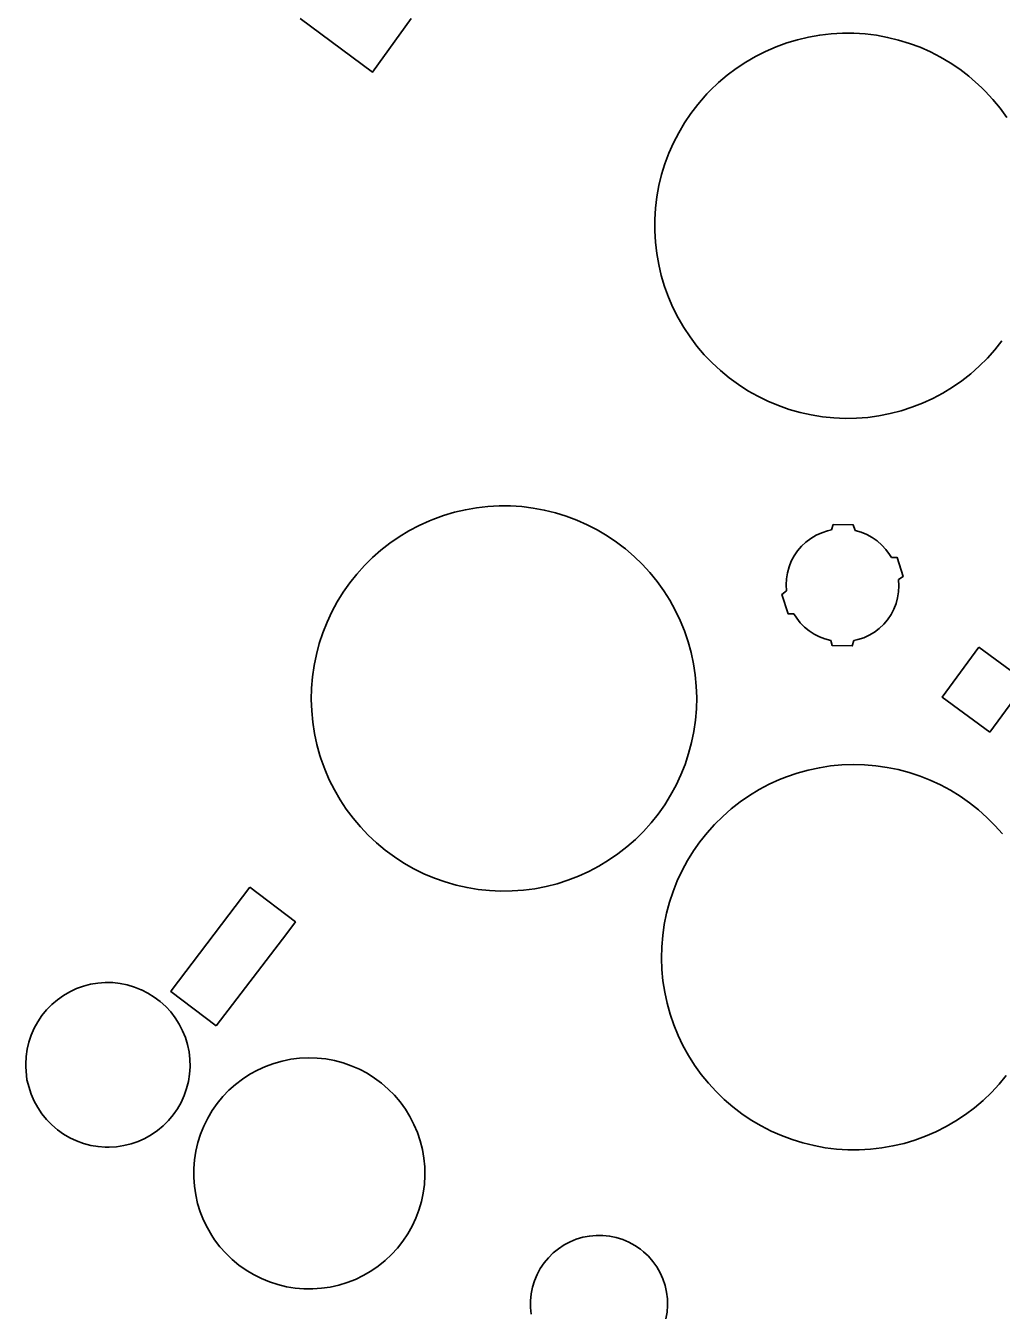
# Model space of a CAD drawing. Extents: x 134999 to 136502, y 457398 to 459002.
# Drawn here: x 135734.6 to 135851.3, y 458045.3 to 458199.1 of the extents above; entities that cross this region are included whole.
import ezdxf

# ---------------------------------------------------------------- set-up
doc = ezdxf.new("R2010")
doc.units = 0
for name, color, linetype in [('RI_DGTB_48', 7, 'Continuous'), ('RI_DGTB_53', 7, 'Continuous'), ('RI_DGTB_58', 7, 'Continuous'), ('RI_DGTB_6', 7, 'Continuous')]:
    doc.layers.add(name, color=color, linetype=linetype)

msp = doc.modelspace()

# ---------------------------------------------------------------- linework, layer by layer
at = {"layer": 'RI_DGTB_48'}
msp.add_lwpolyline([(135780.696, 458200), (135776.101, 458193.579), (135767.449, 458200)], dxfattribs=at)
at = {"layer": 'RI_DGTB_53'}
for points in [[(135825.574, 458131.534), (135825.53, 458132.261), (135825.566, 458132.989), (135825.682, 458133.708), (135825.876, 458134.41), (135826.146, 458135.087), (135826.488, 458135.73), (135826.899, 458136.332), (135827.373, 458136.885), (135827.905, 458137.383), (135828.488, 458137.82), (135829.116, 458138.19), (135829.78, 458138.489), (135830.473, 458138.714), (135830.971, 458138.825)], [(135830.971, 458138.825), (135831.156, 458139.482), (135833.561, 458139.433), (135833.794, 458138.77)], [(135833.794, 458138.77), (135834.498, 458138.565), (135835.176, 458138.285), (135835.819, 458137.932), (135836.42, 458137.512), (135836.972, 458137.029), (135837.468, 458136.488), (135837.902, 458135.897), (135838.122, 458135.536)], [(135838.122, 458135.536), (135838.817, 458135.534), (135839.523, 458133.265), (135838.949, 458132.887)], [(135838.949, 458132.887), (135838.999, 458132.164), (135838.969, 458131.439), (135838.859, 458130.722), (135838.671, 458130.021), (135838.407, 458129.345), (135838.07, 458128.702), (135837.665, 458128.101), (135837.196, 458127.547), (135836.669, 458127.048), (135836.09, 458126.611), (135835.467, 458126.24), (135834.806, 458125.939), (135834.117, 458125.713), (135833.629, 458125.603)], [(135826.47, 458128.806), (135825.756, 458128.806), (135825.022, 458131.118), (135825.574, 458131.534)], [(135830.862, 458125.626), (135830.17, 458125.797), (135829.502, 458126.043), (135828.866, 458126.363), (135828.27, 458126.752), (135827.721, 458127.206), (135827.226, 458127.718), (135826.792, 458128.283), (135826.47, 458128.806)], [(135833.629, 458125.603), (135833.433, 458124.957), (135831.05, 458125.001), (135830.862, 458125.626)]]:
    msp.add_lwpolyline(points, dxfattribs=at)
at = {"layer": 'RI_DGTB_58'}
for points in [[(135848.925, 458191.714), (135847.366, 458193.099), (135846.287, 458193.923), (135845.161, 458194.681), (135843.993, 458195.372), (135842.785, 458195.992), (135841.544, 458196.541), (135840.272, 458197.015), (135838.974, 458197.414), (135837.656, 458197.735), (135836.32, 458197.979), (135834.973, 458198.143), (135833.618, 458198.228), (135832.261, 458198.232), (135830.905, 458198.157), (135829.557, 458198.002), (135828.22, 458197.768), (135826.899, 458197.455), (135825.599, 458197.066), (135824.324, 458196.6), (135823.078, 458196.06), (135821.867, 458195.448), (135820.694, 458194.765), (135819.563, 458194.014), (135818.478, 458193.199), (135817.443, 458192.32), (135816.461, 458191.382), (135816.062, 458190.968)], [(135816.062, 458190.968), (135815.85, 458190.738)], [(135851.91, 458188.157), (135851.114, 458189.257), (135850.254, 458190.308), (135849.335, 458191.306), (135848.925, 458191.714)], [(135815.85, 458190.738), (135814.964, 458189.709), (135814.141, 458188.63), (135813.383, 458187.504), (135812.692, 458186.336), (135812.072, 458185.128), (135811.523, 458183.887), (135811.049, 458182.615), (135810.65, 458181.318), (135810.329, 458179.999), (135810.085, 458178.663), (135809.921, 458177.316), (135809.836, 458175.961), (135809.832, 458174.604), (135809.907, 458173.248), (135810.062, 458171.9), (135810.296, 458170.563), (135810.609, 458169.242), (135810.998, 458167.942), (135811.464, 458166.667), (135812.004, 458165.421), (135812.616, 458164.21), (135813.299, 458163.037), (135814.05, 458161.906), (135814.866, 458160.821), (135815.744, 458159.786), (135816.682, 458158.805), (135817.676, 458157.88), (135818.722, 458157.016), (135819.818, 458156.215), (135820.959, 458155.48), (135822.142, 458154.813), (135823.361, 458154.217), (135824.614, 458153.694), (135825.895, 458153.246), (135827.2, 458152.873), (135828.525, 458152.579), (135829.865, 458152.363), (135831.216, 458152.226), (135832.572, 458152.169), (135833.929, 458152.192), (135835.283, 458152.295), (135836.628, 458152.477), (135837.96, 458152.739), (135839.274, 458153.078), (135840.566, 458153.494), (135841.831, 458153.986), (135843.066, 458154.551), (135844.264, 458155.188), (135845.423, 458155.894), (135846.539, 458156.668), (135847.607, 458157.506), (135848.624, 458158.405), (135849.586, 458159.362), (135850.49, 458160.375), (135851.332, 458161.439)], [(135806.031, 458136.786), (135805.25, 458137.383), (135804.125, 458138.143), (135802.957, 458138.835), (135801.75, 458139.457), (135800.509, 458140.007), (135799.238, 458140.483), (135797.941, 458140.883), (135796.622, 458141.206), (135795.287, 458141.451), (135793.94, 458141.617), (135792.585, 458141.703), (135791.228, 458141.709), (135789.872, 458141.635), (135788.523, 458141.482), (135787.186, 458141.249), (135785.865, 458140.938), (135784.564, 458140.55), (135783.288, 458140.086), (135782.881, 458139.919)], [(135782.881, 458139.919), (135781.645, 458139.357), (135780.445, 458138.723), (135779.284, 458138.02), (135778.166, 458137.249), (135777.096, 458136.414), (135776.077, 458135.517), (135775.113, 458134.562), (135774.206, 458133.551), (135773.361, 458132.489), (135772.579, 458131.379), (135771.865, 458130.225), (135771.219, 458129.031), (135770.645, 458127.801), (135770.144, 458126.539), (135769.719, 458125.25), (135769.37, 458123.938), (135769.099, 458122.608), (135768.907, 458121.264), (135768.794, 458119.911), (135768.762, 458118.554), (135768.809, 458117.198), (135768.936, 458115.846), (135769.142, 458114.505), (135769.427, 458113.177), (135769.79, 458111.869), (135769.913, 458111.483)], [(135769.913, 458111.483), (135770.375, 458110.206), (135770.911, 458108.959), (135771.52, 458107.746), (135772.199, 458106.57), (135772.946, 458105.437), (135773.758, 458104.349), (135774.633, 458103.312), (135775.568, 458102.327), (135776.559, 458101.4), (135777.603, 458100.532), (135778.697, 458099.727), (135779.835, 458098.989), (135781.016, 458098.318), (135782.233, 458097.718), (135783.484, 458097.191), (135784.764, 458096.739), (135786.069, 458096.363), (135787.393, 458096.064), (135788.732, 458095.843), (135790.082, 458095.702), (135791.438, 458095.641), (135792.796, 458095.66), (135794.15, 458095.758), (135795.495, 458095.936), (135796.828, 458096.193), (135798.144, 458096.529), (135799.437, 458096.941), (135800.704, 458097.428), (135801.94, 458097.989), (135803.141, 458098.622), (135804.302, 458099.325), (135805.42, 458100.095), (135806.491, 458100.929), (135807.511, 458101.826), (135808.476, 458102.78), (135809.383, 458103.79), (135810.23, 458104.851), (135811.012, 458105.961), (135811.727, 458107.114), (135812.374, 458108.308), (135812.949, 458109.537), (135813.45, 458110.799), (135813.877, 458112.088), (135814.227, 458113.399), (135814.498, 458114.729), (135814.692, 458116.073), (135814.805, 458117.426), (135814.839, 458118.783), (135814.793, 458120.139), (135814.667, 458121.491), (135814.461, 458122.833), (135814.177, 458124.16), (135813.816, 458125.468), (135813.377, 458126.753), (135812.864, 458128.01), (135812.278, 458129.234), (135811.621, 458130.422), (135810.895, 458131.569), (135810.102, 458132.671), (135809.246, 458133.725), (135808.33, 458134.726), (135807.356, 458135.672), (135806.328, 458136.558), (135806.031, 458136.786)], [(135841.536, 458109.395), (135840.247, 458109.82), (135838.935, 458110.169), (135837.605, 458110.44), (135836.262, 458110.633), (135834.909, 458110.745), (135833.552, 458110.778), (135832.195, 458110.731), (135830.843, 458110.605), (135829.502, 458110.398), (135828.175, 458110.113), (135826.866, 458109.751), (135825.582, 458109.312), (135825.041, 458109.101)], [(135851.379, 458102.478), (135850.48, 458103.495), (135849.523, 458104.458), (135848.511, 458105.363), (135847.448, 458106.206), (135846.336, 458106.985), (135845.181, 458107.698), (135843.985, 458108.341), (135842.754, 458108.913), (135841.536, 458109.395)], [(135824.751, 458108.982), (135823.516, 458108.42), (135822.316, 458107.786), (135821.155, 458107.082), (135820.037, 458106.312), (135818.967, 458105.476), (135817.948, 458104.58), (135816.984, 458103.624), (135816.077, 458102.614), (135815.231, 458101.552), (135814.45, 458100.442), (135813.735, 458099.288), (135813.09, 458098.094), (135812.516, 458096.864), (135812.015, 458095.602), (135811.59, 458094.313), (135811.241, 458093.001), (135810.97, 458091.671), (135810.778, 458090.327), (135810.665, 458088.974), (135810.632, 458087.617), (135810.68, 458086.26), (135810.807, 458084.909), (135811.013, 458083.567), (135811.298, 458082.24), (135811.661, 458080.932), (135812.1, 458079.647), (135812.614, 458078.391), (135813.201, 458077.167), (135813.859, 458075.98), (135814.586, 458074.834), (135815.38, 458073.732), (135816.236, 458072.679), (135817.154, 458071.678), (135818.128, 458070.733), (135819.157, 458069.848), (135820.236, 458069.024), (135821.361, 458068.265), (135822.53, 458067.574), (135823.737, 458066.953), (135824.978, 458066.404), (135826.25, 458065.929), (135827.547, 458065.53), (135828.866, 458065.207), (135830.201, 458064.964), (135831.549, 458064.799), (135832.904, 458064.714), (135834.261, 458064.708), (135835.617, 458064.783), (135836.965, 458064.938), (135838.302, 458065.171), (135839.624, 458065.483), (135840.924, 458065.872), (135842.199, 458066.337), (135843.445, 458066.877), (135844.657, 458067.489), (135845.83, 458068.171), (135846.962, 458068.921), (135848.047, 458069.736), (135849.082, 458070.614), (135850.064, 458071.552), (135850.989, 458072.545), (135851.854, 458073.591)], [(135825.041, 458109.101), (135824.751, 458108.982)], [(135736.565, 458080.764), (135737.123, 458081.45), (135737.74, 458082.082), (135738.412, 458082.656), (135739.133, 458083.167), (135739.898, 458083.61), (135740.699, 458083.983), (135741.531, 458084.282), (135742.386, 458084.504), (135743.258, 458084.648), (135744.14, 458084.713), (135745.024, 458084.698), (135745.902, 458084.603), (135746.769, 458084.429), (135747.616, 458084.177), (135748.437, 458083.85), (135748.446, 458083.846)], [(135748.446, 458083.846), (135749.239, 458083.448), (135749.992, 458082.98), (135750.701, 458082.446), (135751.358, 458081.85), (135751.959, 458081.198), (135752.499, 458080.494), (135752.974, 458079.745), (135753.379, 458078.955), (135753.711, 458078.133), (135753.968, 458077.284), (135754.147, 458076.415), (135754.248, 458075.534), (135754.269, 458074.647), (135754.209, 458073.762), (135754.071, 458072.885), (135753.853, 458072.025), (135753.56, 458071.188), (135753.192, 458070.381), (135752.753, 458069.61), (135752.246, 458068.882), (135751.676, 458068.202), (135751.047, 458067.577), (135750.364, 458067.01), (135749.633, 458066.508), (135748.86, 458066.073), (135748.051, 458065.71), (135747.212, 458065.421), (135746.351, 458065.209), (135745.474, 458065.075), (135744.588, 458065.02), (135744.118, 458065.024)], [(135736.565, 458080.764), (135736.069, 458080.027), (135735.641, 458079.249), (135735.285, 458078.435), (135735.003, 458077.592), (135734.798, 458076.728), (135734.672, 458075.848), (135734.626, 458074.961), (135734.629, 458074.627)], [(135757.208, 458053.957), (135757.844, 458053.12), (135758.542, 458052.334), (135759.297, 458051.603), (135760.106, 458050.931), (135760.964, 458050.323), (135761.865, 458049.782), (135762.805, 458049.311), (135763.778, 458048.913), (135764.778, 458048.59), (135765.8, 458048.344), (135766.838, 458048.176), (135767.886, 458048.088), (135768.937, 458048.079), (135769.986, 458048.151), (135771.026, 458048.302), (135772.052, 458048.532), (135773.058, 458048.839), (135774.037, 458049.221), (135774.984, 458049.677), (135775.894, 458050.203), (135776.761, 458050.798), (135777.581, 458051.456), (135778.348, 458052.175), (135779.058, 458052.95), (135779.708, 458053.777), (135780.292, 458054.65), (135780.809, 458055.566), (135781.254, 458056.518), (135781.626, 458057.502), (135781.922, 458058.51), (135782.14, 458059.539), (135782.28, 458060.581), (135782.34, 458061.63), (135782.32, 458062.681), (135782.22, 458063.728), (135782.041, 458064.764), (135781.784, 458065.783), (135781.45, 458066.78), (135781.041, 458067.749), (135780.559, 458068.683), (135780.008, 458069.579), (135779.391, 458070.429), (135778.711, 458071.231), (135777.971, 458071.978), (135777.177, 458072.667), (135776.333, 458073.294), (135775.444, 458073.855), (135774.515, 458074.346), (135773.551, 458074.766), (135772.558, 458075.111), (135771.541, 458075.379), (135770.508, 458075.57), (135769.462, 458075.681), (135768.411, 458075.713), (135767.361, 458075.664), (135766.318, 458075.536), (135765.287, 458075.329), (135764.275, 458075.044), (135763.288, 458074.684), (135762.331, 458074.249), (135761.409, 458073.742), (135760.529, 458073.167), (135759.695, 458072.527), (135758.913, 458071.825), (135758.185, 458071.066), (135757.518, 458070.254), (135756.914, 458069.393), (135756.378, 458068.489), (135755.912, 458067.547), (135755.518, 458066.572), (135755.2, 458065.57), (135754.959, 458064.546), (135754.797, 458063.508), (135754.714, 458062.46), (135754.711, 458061.408), (135754.788, 458060.36), (135754.944, 458059.32), (135755.179, 458058.296), (135755.491, 458057.292), (135755.878, 458056.315), (135756.339, 458055.37), (135756.87, 458054.462), (135757.208, 458053.957)], [(135734.629, 458074.627), (135734.755, 458073.058), (135735.281, 458071.351), (135735.636, 458070.537), (135736.063, 458069.758), (135736.558, 458069.021), (135737.118, 458068.331), (135737.738, 458067.694), (135738.412, 458067.115), (135739.135, 458066.6), (135739.902, 458066.151), (135740.706, 458065.774), (135741.541, 458065.47), (135742.4, 458065.242), (135743.276, 458065.093), (135744.118, 458065.024)], [(135808.118, 458052.815), (135807.451, 458053.272), (135806.741, 458053.661), (135805.997, 458053.978), (135805.224, 458054.22), (135804.432, 458054.385), (135803.628, 458054.47), (135802.818, 458054.476), (135802.013, 458054.402), (135801.218, 458054.249), (135800.442, 458054.018), (135799.693, 458053.712), (135798.978, 458053.333), (135798.304, 458052.886), (135797.677, 458052.374), (135797.104, 458051.803), (135796.59, 458051.178), (135796.14, 458050.506), (135795.759, 458049.792), (135795.449, 458049.044), (135795.216, 458048.269), (135795.06, 458047.475), (135794.982, 458046.67), (135794.985, 458045.861), (135795.068, 458045.056)], [(135811.152, 458044.488), (135811.291, 458045.286), (135811.351, 458046.093), (135811.331, 458046.902), (135811.231, 458047.705), (135811.053, 458048.494), (135810.797, 458049.262), (135810.467, 458050), (135810.065, 458050.703), (135809.597, 458051.362), (135809.065, 458051.973), (135808.476, 458052.527), (135808.118, 458052.815)]]:
    msp.add_lwpolyline(points, dxfattribs=at)
at = {"layer": 'RI_DGTB_6'}
for points in [[(135849.885, 458114.665), (135844.194, 458118.835), (135848.579, 458124.815)], [(135849.885, 458114.665), (135854.2, 458120.527), (135854.265, 458120.615), (135848.579, 458124.815)], [(135761.436, 458096.097), (135752.025, 458083.739), (135751.959, 458083.652), (135757.386, 458079.518)], [(135761.436, 458096.097), (135766.86, 458091.952), (135765.822, 458090.583), (135757.386, 458079.518)]]:
    msp.add_lwpolyline(points, dxfattribs=at)

doc.saveas('drawing.dxf')
